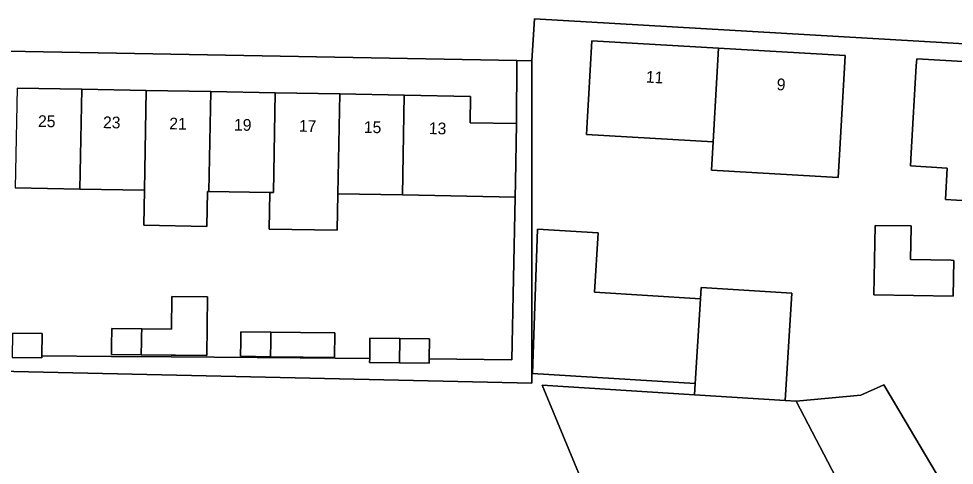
# Model space of a CAD drawing. Extents: x 163008 to 163854, y 382777 to 383982.
# Drawn here: x 163525.2 to 163604.9, y 383805.9 to 383844 of the extents above; entities that cross this region are included whole.
import ezdxf

# ---------------------------------------------------------------- set-up
doc = ezdxf.new("R2010")
doc.units = 0
for name, color, linetype in [('IMGEO_Erf', 7, 'Continuous'), ('IMGEO_Pand', 7, 'Continuous'), ('IMGEO_Pand_nummerreeks', 7, 'Continuous'), ('IMGEO_Voetpad_open', 7, 'Continuous')]:
    doc.layers.add(name, color=color, linetype=linetype)

msp = doc.modelspace()

# ---------------------------------------------------------------- linework, layer by layer
at = {"layer": 'IMGEO_Erf'}
for points in [[(163660.539, 383838.715), (163569.115, 383844.029), (163568.9, 383840.442), (163568.897, 383812.958), (163515.867, 383814.137), (163514.335, 383814.137), (163514.335, 383814.944), (163514.364, 383818.754), (163511.887, 383818.774), (163512.015, 383821.237), (163512.143, 383823.7), (163514.443, 383823.681), (163514.542, 383829.892), (163512.35, 383829.938), (163512.398, 383832.273), (163514.58, 383832.227), (163514.584, 383832.503), (163509.303, 383832.614), (163509.422, 383838.34), (163514.704, 383838.229), (163514.763, 383841.441), (163500, 383841.714), (163478.824, 383842.105)], [(163525.024, 383838.113), (163530.523, 383838.012), (163536.022, 383837.911), (163541.522, 383837.81), (163547.021, 383837.71), (163552.52, 383837.609), (163558.019, 383837.508), (163563.664, 383837.405), (163563.623, 383835.156), (163567.593, 383835.083), (163567.617, 383840.466), (163516.404, 383841.411)], [(163608.814, 383828.328), (163604.134, 383828.598), (163604.29, 383831.296), (163601.158, 383831.477), (163601.222, 383832.581), (163601.395, 383835.576), (163601.65, 383840), (163601.684, 383840.599), (163612.52, 383839.974)], [(163524.624, 383817.215), (163527.15, 383817.185), (163527.127, 383815.269), (163533.059, 383815.224), (163538.137, 383815.185), (163549.149, 383815.102), (163555.067, 383815.057), (163555.088, 383816.792), (163557.641, 383816.762), (163560.166, 383816.732), (163560.145, 383815.018), (163567.169, 383814.934), (163567.478, 383828.821), (163557.864, 383828.997), (163552.365, 383829.098), (163552.308, 383825.982), (163546.49, 383826.087), (163546.547, 383829.204), (163541.367, 383829.299), (163541.237, 383829.301), (163541.183, 383826.319), (163535.813, 383826.416), (163535.867, 383829.399), (163530.368, 383829.5), (163524.869, 383829.601)], [(163574.808, 383800.654), (163569.753, 383812.766), (163582.756, 383811.959), (163582.815, 383812.908), (163568.95, 383813.768), (163569.372, 383826.078), (163574.534, 383825.77), (163574.221, 383820.706), (163583.263, 383820.146), (163583.322, 383821.104), (163591.048, 383820.626), (163590.482, 383811.48), (163591.414, 383811.422), (163596.933, 383811.914), (163598.897, 383812.801), (163603.331, 383805.261)]]:
    msp.add_lwpolyline(points, dxfattribs=at)
for points in [[(163584.195, 383831.104), (163584.335, 383833.536), (163573.531, 383834.159), (163573.62, 383835.698), (163573.703, 383837.146), (163573.991, 383842.137), (163584.795, 383841.514), (163595.598, 383840.891), (163595.567, 383840.351), (163595.31, 383835.9), (163595.138, 383832.913), (163594.998, 383830.481)], [(163598.045, 383820.492), (163598.148, 383826.406), (163601.214, 383826.352), (163601.212, 383826.24), (163601.165, 383823.486), (163604.622, 383823.426), (163604.854, 383823.422), (163604.8, 383820.374)], [(163541.251, 383820.298), (163541.191, 383815.305), (163538.531, 383815.337), (163538.139, 383815.341), (163535.602, 383815.372), (163533.061, 383815.402), (163533.077, 383816.697), (163533.081, 383817.044), (163533.088, 383817.608), (163535.642, 383817.578), (163538.166, 383817.548), (163538.199, 383820.334)], [(163549.175, 383817.27), (163552.091, 383817.235), (163552.066, 383815.142), (163549.406, 383815.174), (163549.15, 383815.177), (163546.613, 383815.207), (163544.072, 383815.237), (163544.087, 383816.49), (163544.091, 383816.843), (163544.097, 383817.33), (163546.651, 383817.3)]]:
    msp.add_lwpolyline(points, close=True, dxfattribs=at)
at = {"layer": 'IMGEO_Pand'}
for points in [[(163584.335, 383833.536), (163584.795, 383841.514), (163573.991, 383842.137), (163573.703, 383837.146), (163573.62, 383835.698), (163573.531, 383834.159)], [(163595.567, 383840.351), (163595.598, 383840.891), (163584.795, 383841.514), (163584.335, 383833.536), (163584.195, 383831.104), (163594.998, 383830.481), (163595.138, 383832.913), (163595.31, 383835.9)], [(163612.52, 383839.974), (163601.684, 383840.599), (163601.65, 383840), (163601.395, 383835.576), (163601.222, 383832.581), (163601.158, 383831.477), (163604.29, 383831.296), (163604.134, 383828.598), (163608.814, 383828.328), (163608.97, 383831.018), (163611.994, 383830.843), (163612.058, 383831.956)], [(163530.523, 383838.012), (163525.024, 383838.113), (163524.869, 383829.601), (163530.368, 383829.5)], [(163530.523, 383838.012), (163530.368, 383829.5), (163535.867, 383829.399), (163536.022, 383837.911)], [(163541.522, 383837.81), (163536.022, 383837.911), (163535.867, 383829.399), (163535.813, 383826.416), (163541.183, 383826.319), (163541.237, 383829.301), (163541.367, 383829.299)], [(163547.021, 383837.71), (163541.522, 383837.81), (163541.367, 383829.299), (163546.547, 383829.204), (163546.866, 383829.198)], [(163552.52, 383837.609), (163547.021, 383837.71), (163546.866, 383829.198), (163546.547, 383829.204), (163546.49, 383826.087), (163552.308, 383825.982), (163552.365, 383829.098)], [(163557.864, 383828.997), (163558.019, 383837.508), (163552.52, 383837.609), (163552.365, 383829.098)], [(163557.864, 383828.997), (163567.478, 383828.821), (163567.501, 383830.084), (163567.593, 383835.083), (163563.623, 383835.156), (163563.664, 383837.405), (163558.019, 383837.508)], [(163569.372, 383826.078), (163568.95, 383813.768), (163582.815, 383812.908), (163583.263, 383820.146), (163574.221, 383820.706), (163574.534, 383825.77)], [(163604.854, 383823.422), (163604.622, 383823.426), (163601.165, 383823.486), (163601.212, 383826.24), (163601.214, 383826.352), (163598.148, 383826.406), (163598.045, 383820.492), (163604.8, 383820.374)], [(163583.263, 383820.146), (163582.815, 383812.908), (163582.756, 383811.959), (163590.482, 383811.48), (163591.048, 383820.626), (163583.322, 383821.104)], [(163535.642, 383817.578), (163535.632, 383817.014), (163535.623, 383816.505), (163535.602, 383815.372), (163538.139, 383815.341), (163538.531, 383815.337), (163541.191, 383815.305), (163541.251, 383820.298), (163538.199, 383820.334), (163538.166, 383817.548)], [(163527.15, 383817.185), (163524.624, 383817.215), (163524.586, 383815.129), (163527.125, 383815.099), (163527.127, 383815.269)], [(163535.642, 383817.578), (163533.088, 383817.608), (163533.081, 383817.044), (163533.077, 383816.697), (163533.061, 383815.402), (163535.602, 383815.372), (163535.623, 383816.505), (163535.632, 383817.014)], [(163546.651, 383817.3), (163544.097, 383817.33), (163544.091, 383816.843), (163544.087, 383816.49), (163544.072, 383815.237), (163546.613, 383815.207), (163546.635, 383816.442), (163546.642, 383816.813)], [(163546.651, 383817.3), (163546.642, 383816.813), (163546.635, 383816.442), (163546.613, 383815.207), (163549.15, 383815.177), (163549.406, 383815.174), (163552.066, 383815.142), (163552.091, 383817.235), (163549.175, 383817.27)], [(163557.641, 383816.762), (163555.088, 383816.792), (163555.067, 383815.057), (163555.063, 383814.706), (163557.603, 383814.676)], [(163560.166, 383816.732), (163557.641, 383816.762), (163557.603, 383814.676), (163560.141, 383814.646), (163560.145, 383815.018)], [(163595.13, 383804.286), (163591.414, 383811.422), (163590.482, 383811.48), (163582.756, 383811.959), (163569.753, 383812.766), (163574.808, 383800.654), (163563.04, 383794.739), (163566.718, 383787.814), (163578.68, 383793.793), (163575.893, 383798.746)], [(163591.414, 383811.422), (163595.13, 383804.286), (163596.568, 383801.607), (163596.824, 383801.122), (163599.928, 383802.89), (163603.521, 383804.938), (163603.461, 383805.04), (163603.378, 383805.182), (163603.331, 383805.261), (163598.897, 383812.801), (163596.933, 383811.914)]]:
    msp.add_lwpolyline(points, close=True, dxfattribs=at)
at = {"layer": 'IMGEO_Voetpad_open'}
for points in [[(163478.824, 383842.105), (163500, 383841.714), (163514.763, 383841.441), (163516.404, 383841.411), (163567.617, 383840.466), (163568.9, 383840.442), (163569.115, 383844.029), (163660.539, 383838.715), (163666.13, 383838.39), (163672.075, 383838.044), (163675.461, 383837.666), (163678.696, 383837.28), (163683.118, 383836.654), (163684.801, 383836.327), (163684.862, 383836.585), (163690.029, 383835.666), (163696.497, 383834.271), (163700.832, 383833.173), (163706.543, 383822.278), (163709.199, 383823.653), (163709.893, 383825.302)], [(163515.867, 383814.137), (163568.897, 383812.958), (163568.9, 383840.442), (163567.617, 383840.466), (163567.593, 383835.083), (163567.501, 383830.084), (163567.478, 383828.821), (163567.169, 383814.934), (163560.145, 383815.018), (163560.141, 383814.646), (163557.603, 383814.676), (163555.063, 383814.706), (163555.067, 383815.057), (163549.149, 383815.102), (163538.137, 383815.185), (163533.059, 383815.224), (163527.127, 383815.269), (163527.125, 383815.099), (163524.586, 383815.129)]]:
    msp.add_lwpolyline(points, dxfattribs=at)

# ---------------------------------------------------------------- texts
at = {"layer": 'IMGEO_Pand_nummerreeks'}
for s, rotation, p in [('11', 356.69976, (163578.583, 383838.586)), ('9', 356.69976, (163589.732, 383837.943)), ('25', 358.95082, (163526.797, 383834.799)), ('23', 358.95082, (163532.333, 383834.698)), ('21', 358.95149, (163537.981, 383834.594)), ('19', 358.95149, (163543.495, 383834.493)), ('17', 358.95149, (163549.03, 383834.392)), ('15', 358.95082, (163554.566, 383834.292)), ('13', 358.95082, (163560.101, 383834.19))]:
    msp.add_text(s, height=1, rotation=rotation, dxfattribs=at).set_placement(p)

doc.saveas('drawing.dxf')
